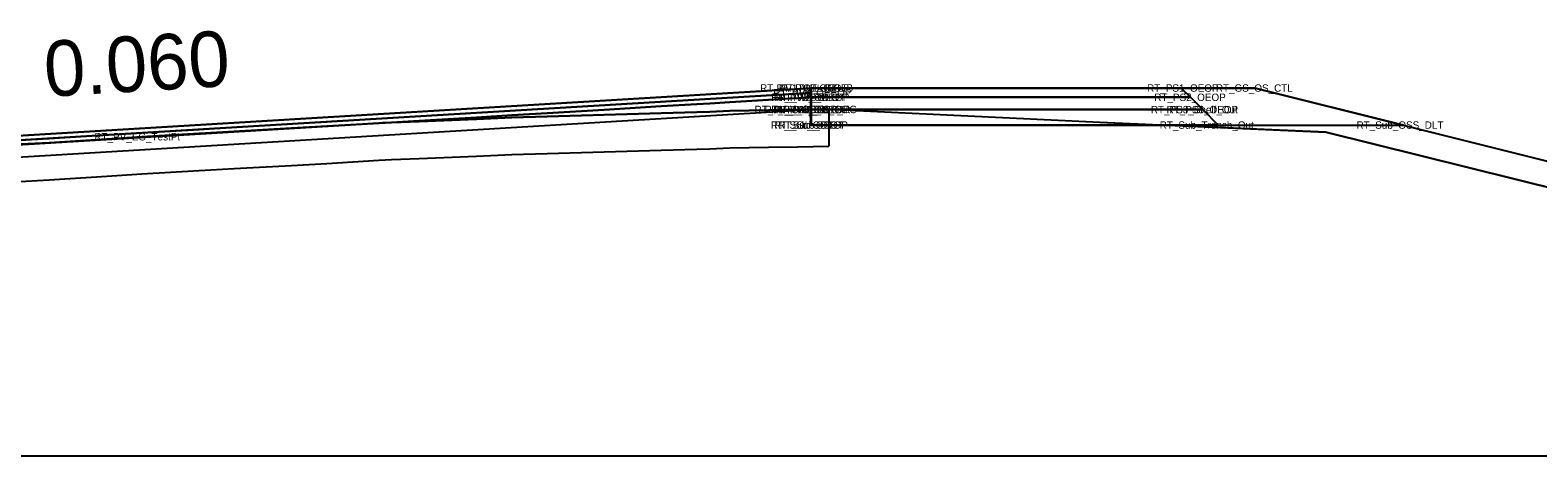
# Model space of a CAD drawing. Extents: x 2177029 to 2201446, y 59897 to 78390.
# Drawn here: x 2199287.63 to 2199328.38, y 68407.31 to 68418.81 of the extents above; entities that cross this region are included whole.
import ezdxf

# ---------------------------------------------------------------- set-up
doc = ezdxf.new("R2010")
doc.units = 0
for name, color, linetype in [('Exist Cross Section Cell', 7, 'Continuous'), ('Exist PHM Roadway Shape', 7, 'Continuous'), ('Exist XS Ground Line', 7, 'Continuous'), ('Old_Level_11', 7, 'Continuous'), ('Prop CMT Conc Surface', 7, 'Continuous'), ('Prop CMT Concrete Structures', 7, 'Continuous'), ('Prop CMT Guardrail Graphics', 7, 'Continuous'), ('Prop CMT Pvmt Course 1', 7, 'Continuous'), ('Prop CMT Pvmt Course 1 CG', 7, 'Continuous'), ('Prop CMT Pvmt Course 2', 7, 'Continuous'), ('Prop CMT Pvmt Course 2 CG', 7, 'Continuous'), ('Prop CMT Pvmt Course 3', 7, 'Continuous'), ('Prop CMT Pvmt Course 4', 7, 'Continuous'), ('Prop CMT Pvmt Surface', 7, 'Continuous'), ('Prop CMT Pvmt Wedge Surface 1', 7, 'Continuous'), ('Prop CMT Slope Grass', 7, 'Continuous'), ('Prop CMT Subgrade Earthwork', 7, 'Continuous'), ('Prop Hatching', 7, 'Continuous'), ('Prop XS Side Slope Text', 7, 'Continuous'), ('Scratch_Level_0', 7, 'Continuous'), ('Scratch_Level_9', 7, 'Continuous')]:
    doc.layers.add(name, color=color, linetype=linetype)

msp = doc.modelspace()

# ---------------------------------------------------------------- linework, layer by layer
at = {"layer": 'Exist Cross Section Cell'}
msp.add_line((2199242.732, 68407.31), (2199442.732, 68407.31), dxfattribs=at)
at = {"layer": 'Exist XS Ground Line'}
msp.add_lwpolyline([(2199287.202, 68415.715), (2199288.148, 68415.768), (2199289.7, 68415.866), (2199290.648, 68415.925), (2199292.198, 68416.014), (2199293.148, 68416.068), (2199294.696, 68416.156), (2199295.648, 68416.21), (2199297.055, 68416.295), (2199297.399, 68416.31), (2199298.148, 68416.341), (2199299.692, 68416.404), (2199300.649, 68416.447), (2199301.607, 68416.475), (2199303.148, 68416.521), (2199304.687, 68416.569), (2199305.649, 68416.594), (2199305.997, 68416.605), (2199306.539, 68416.631), (2199307.585, 68416.643), (2199308.372, 68416.658), (2199309.219, 68416.677), (2199316.544, 68416.321), (2199322.648, 68416.052), (2199330.377, 68414.132)], dxfattribs=at)
at = {"layer": 'Prop CMT Conc Surface'}
for points in [[(2199272.732, 68414.959), (2199308.733, 68417.119)], [(2199308.733, 68416.994), (2199308.733, 68417.244)], [(2199308.733, 68417.119), (2199308.733, 68416.994), (2199308.733, 68416.994)]]:
    msp.add_lwpolyline(points, dxfattribs=at)
at = {"layer": 'Prop CMT Concrete Structures'}
for p, q in [((2199272.732, 68415.084), (2199308.733, 68417.244)), ((2199308.733, 68417.244), (2199308.74, 68417.244)), ((2199308.74, 68417.244), (2199308.742, 68417.244))]:
    msp.add_line(p, q, dxfattribs=at)
at = {"layer": 'Prop CMT Guardrail Graphics'}
for points in [[(2199308.733, 68416.66), (2199308.733, 68417.244)], [(2199272.732, 68414.5), (2199308.733, 68416.66)]]:
    msp.add_lwpolyline(points, dxfattribs=at)
at = {"layer": 'Prop CMT Pvmt Course 1'}
for points in [[(2199308.733, 68416.666), (2199308.372, 68416.658), (2199308.149, 68416.661), (2199307.585, 68416.643), (2199306.539, 68416.631), (2199305.997, 68416.605), (2199305.649, 68416.594), (2199304.687, 68416.569), (2199303.148, 68416.521), (2199301.607, 68416.475), (2199300.649, 68416.447), (2199299.692, 68416.404), (2199298.148, 68416.341), (2199297.399, 68416.31), (2199297.178, 68416.301), (2199297.157, 68416.3)], [(2199297.178, 68416.301), (2199297.399, 68416.314), (2199298.148, 68416.359), (2199299.692, 68416.452), (2199300.649, 68416.509), (2199301.607, 68416.567), (2199303.148, 68416.659), (2199304.687, 68416.752), (2199305.649, 68416.809), (2199305.997, 68416.83), (2199306.539, 68416.863), (2199307.585, 68416.926), (2199308.149, 68416.959), (2199308.372, 68416.973), (2199308.733, 68416.994)], [(2199308.733, 68416.994), (2199308.733, 68416.666)], [(2199297.157, 68416.3), (2199297.178, 68416.301)]]:
    msp.add_lwpolyline(points, dxfattribs=at)
at = {"layer": 'Prop CMT Pvmt Course 1 CG'}
for points in [[(2199308.742, 68416.661), (2199319.326, 68416.661)], [(2199308.742, 68416.244), (2199308.742, 68416.661)], [(2199319.326, 68416.661), (2199319.326, 68416.661)], [(2199319.326, 68416.661), (2199319.742, 68416.244)], [(2199319.742, 68416.244), (2199308.742, 68416.244)]]:
    msp.add_lwpolyline(points, dxfattribs=at)
at = {"layer": 'Prop CMT Pvmt Course 2'}
for points in [[(2199308.733, 68416.66), (2199308.742, 68416.661)], [(2199308.733, 68416.244), (2199308.733, 68416.66)], [(2199308.733, 68416.66), (2199308.733, 68416.66), (2199308.733, 68416.244), (2199308.733, 68416.244)], [(2199308.733, 68416.244), (2199308.733, 68416.66)], [(2199308.742, 68416.661), (2199308.742, 68416.244)], [(2199308.742, 68416.244), (2199308.733, 68416.244)]]:
    msp.add_lwpolyline(points, dxfattribs=at)
at = {"layer": 'Prop CMT Pvmt Course 2 CG'}
for points in [[(2199272.732, 68415.084), (2199308.733, 68417.244)], [(2199308.733, 68417.119), (2199272.732, 68414.959)], [(2199308.733, 68417.244), (2199308.742, 68417.244)], [(2199308.733, 68416.994), (2199308.733, 68417.244)], [(2199308.733, 68417.244), (2199308.733, 68416.994), (2199308.733, 68416.994), (2199308.733, 68417.119)], [(2199308.742, 68417.244), (2199308.742, 68416.994)], [(2199308.742, 68416.994), (2199308.733, 68416.994)]]:
    msp.add_lwpolyline(points, dxfattribs=at)
at = {"layer": 'Prop CMT Pvmt Course 3'}
for points in [[(2199308.733, 68416.244), (2199308.717, 68416.665)], [(2199308.733, 68416.244), (2199308.742, 68416.244)], [(2199308.733, 68416.244), (2199308.733, 68416.244)], [(2199308.742, 68416.244), (2199319.742, 68416.244)], [(2199319.742, 68416.244), (2199324.742, 68416.244)]]:
    msp.add_lwpolyline(points, dxfattribs=at)
at = {"layer": 'Prop CMT Pvmt Course 4'}
msp.add_lwpolyline([(2199308.742, 68417.244), (2199318.742, 68417.244)], dxfattribs=at)
at = {"layer": 'Prop CMT Pvmt Surface'}
for points in [[(2199287.202, 68415.828), (2199288.148, 68415.884), (2199289.7, 68415.977), (2199290.648, 68416.034), (2199292.198, 68416.127), (2199293.148, 68416.184), (2199294.696, 68416.277), (2199295.648, 68416.334), (2199296.612, 68416.392), (2199296.897, 68416.409), (2199297.055, 68416.419), (2199297.178, 68416.426), (2199297.399, 68416.439), (2199298.148, 68416.484), (2199299.692, 68416.577), (2199300.649, 68416.634), (2199301.607, 68416.692), (2199303.148, 68416.784), (2199304.687, 68416.877), (2199305.649, 68416.934), (2199305.997, 68416.955), (2199306.539, 68416.988), (2199307.585, 68417.051), (2199308.149, 68417.084), (2199308.372, 68417.098), (2199308.733, 68417.119)], [(2199308.733, 68417.119), (2199308.733, 68416.994)], [(2199308.733, 68416.994), (2199308.372, 68416.973), (2199308.149, 68416.959), (2199307.585, 68416.926), (2199306.539, 68416.863), (2199305.997, 68416.83), (2199305.649, 68416.809), (2199304.687, 68416.752), (2199303.148, 68416.659), (2199301.607, 68416.567), (2199300.649, 68416.509), (2199299.692, 68416.452), (2199298.148, 68416.359), (2199297.399, 68416.314), (2199297.178, 68416.301), (2199297.157, 68416.3), (2199297.055, 68416.295), (2199296.897, 68416.286), (2199296.612, 68416.269), (2199295.648, 68416.21), (2199294.696, 68416.156), (2199293.148, 68416.068), (2199292.198, 68416.014), (2199290.648, 68415.925), (2199289.7, 68415.866), (2199288.148, 68415.768), (2199287.202, 68415.715)]]:
    msp.add_lwpolyline(points, dxfattribs=at)
at = {"layer": 'Prop CMT Pvmt Wedge Surface 1'}
for p, q in [((2199309.22, 68416.677), (2199309.22, 68415.677)), ((2199298.148, 68415.341), (2199299.692, 68415.404)), ((2199299.692, 68415.404), (2199300.649, 68415.447)), ((2199300.649, 68415.447), (2199301.607, 68415.475)), ((2199301.607, 68415.475), (2199303.148, 68415.521)), ((2199303.148, 68415.521), (2199304.687, 68415.569)), ((2199304.687, 68415.569), (2199305.649, 68415.594)), ((2199305.649, 68415.594), (2199305.997, 68415.605)), ((2199305.997, 68415.605), (2199306.539, 68415.631)), ((2199306.539, 68415.631), (2199307.585, 68415.643)), ((2199307.585, 68415.643), (2199308.372, 68415.658)), ((2199308.372, 68415.658), (2199309.219, 68415.677)), ((2199290.648, 68414.925), (2199292.198, 68415.014)), ((2199292.198, 68415.014), (2199293.148, 68415.068)), ((2199293.148, 68415.068), (2199294.696, 68415.156)), ((2199294.696, 68415.156), (2199295.648, 68415.21)), ((2199295.648, 68415.21), (2199297.055, 68415.295)), ((2199297.055, 68415.295), (2199297.399, 68415.31)), ((2199297.399, 68415.31), (2199298.148, 68415.341)), ((2199287.202, 68414.715), (2199288.148, 68414.768)), ((2199288.148, 68414.768), (2199289.7, 68414.866)), ((2199289.7, 68414.866), (2199290.648, 68414.925))]:
    msp.add_line(p, q, dxfattribs=at)
at = {"layer": 'Prop CMT Slope Grass'}
for points in [[(2199308.733, 68416.66), (2199308.733, 68416.994)], [(2199308.733, 68416.994), (2199308.742, 68416.994)], [(2199308.733, 68416.66), (2199308.733, 68416.66), (2199308.733, 68416.994), (2199308.733, 68416.994)], [(2199308.733, 68416.994), (2199308.733, 68416.66)], [(2199308.742, 68416.661), (2199308.733, 68416.66)], [(2199308.742, 68416.994), (2199308.742, 68416.661)]]:
    msp.add_lwpolyline(points, dxfattribs=at)
at = {"layer": 'Prop CMT Subgrade Earthwork'}
for points in [[(2199308.733, 68416.994), (2199308.733, 68417.244)], [(2199272.732, 68414.834), (2199308.733, 68416.994)]]:
    msp.add_lwpolyline(points, dxfattribs=at)
at = {"layer": 'Prop Hatching'}
msp.add_lwpolyline([(2199318.742, 68417.244), (2199320.742, 68417.244), (2199349.678, 68410.01)], dxfattribs=at)
at = {"layer": 'Prop XS Side Slope Text'}
msp.add_lwpolyline([(2199287.202, 68415.715), (2199288.148, 68415.768), (2199289.7, 68415.866), (2199290.648, 68415.925), (2199292.198, 68416.014), (2199293.148, 68416.068), (2199294.696, 68416.156), (2199295.648, 68416.21), (2199297.055, 68416.295), (2199297.399, 68416.31), (2199298.148, 68416.341), (2199299.692, 68416.404), (2199300.649, 68416.447), (2199301.607, 68416.475), (2199303.148, 68416.521), (2199304.687, 68416.569), (2199305.649, 68416.594), (2199305.997, 68416.605), (2199306.539, 68416.631), (2199307.585, 68416.643), (2199308.372, 68416.658), (2199308.717, 68416.666), (2199309.219, 68416.677), (2199316.544, 68416.321), (2199318.281, 68416.244), (2199319.742, 68416.244), (2199324.742, 68416.244), (2199320.742, 68417.244), (2199318.742, 68417.244), (2199308.742, 68417.244), (2199272.732, 68415.084)], dxfattribs=at)
for points in [[(2199316.544, 68416.321), (2199318.281, 68416.244), (2199308.733, 68416.244), (2199308.717, 68416.666), (2199309.219, 68416.677)], [(2199324.742, 68416.244), (2199342.814, 68411.726), (2199341.271, 68411.537), (2199331.424, 68413.883), (2199330.377, 68414.132), (2199322.648, 68416.052), (2199318.281, 68416.244), (2199319.742, 68416.244)]]:
    msp.add_lwpolyline(points, close=True, dxfattribs=at)
at = {"layer": 'Scratch_Level_0'}
for points in [[(2199308.742, 68416.994), (2199318.992, 68416.994), (2199319.326, 68416.661)], [(2199308.742, 68416.661), (2199308.742, 68416.994)], [(2199319.326, 68416.661), (2199308.742, 68416.661)]]:
    msp.add_lwpolyline(points, dxfattribs=at)
at = {"layer": 'Scratch_Level_9'}
for points in [[(2199308.742, 68417.244), (2199318.742, 68417.244), (2199318.992, 68416.994)], [(2199308.742, 68416.994), (2199308.742, 68417.244)], [(2199318.992, 68416.994), (2199308.742, 68416.994)]]:
    msp.add_lwpolyline(points, dxfattribs=at)

# ---------------------------------------------------------------- texts
at = {"layer": 'Exist PHM Roadway Shape'}
for s, p in [('RT_PV1_OTL SE LB', (2199307.359, 68417.144)), ('RT_PV2_OEEOP', (2199307.659, 68416.894)), ('RT_PV1_OEEOP', (2199307.715, 68417.019)), ('RT_PV2_OEOT', (2199307.745, 68416.894)), ('RT_PV1_OEOT', (2199307.802, 68417.144)), ('RT_PV2_OTL', (2199307.852, 68416.894)), ('RT_PV1_OTL', (2199307.909, 68417.144)), ('RT_PS1_OEOP', (2199317.817, 68417.144)), ('RT_PS2_OEOP', (2199318.011, 68416.894)), ('RT_GS_OS_CTL', (2199319.674, 68417.144)), ('RT_PV_Sub_Tie_Out', (2199307.207, 68416.565)), ('RT_PV_OEEOP_EG', (2199307.482, 68416.566)), ('RT_PV3_OEEOP', (2199307.659, 68416.56)), ('RT_PV3_OEOT', (2199307.745, 68416.56)), ('RT_PV3_OTL', (2199307.852, 68416.561)), ('RT_PS3_Shelf_Out', (2199317.919, 68416.561)), ('RT_PS3_OEOP', (2199318.344, 68416.561)), ('RT_Sub_OEEOP', (2199307.649, 68416.144)), ('RT_Sub_OEOT', (2199307.736, 68416.144)), ('RT_Sub_OTL', (2199307.843, 68416.144)), ('RT_Sub_Trench_Out', (2199318.158, 68416.144)), ('RT_Sub_OSS_DLT', (2199323.477, 68416.144)), ('RT_PV_EG_TestPt', (2199289.368, 68415.829))]:
    msp.add_text(s, height=0.2, dxfattribs=at).set_placement(p)
at = {"layer": 'Old_Level_11'}
msp.add_text('0.060', height=1.5, rotation=3.4336, dxfattribs=at).set_placement((2199288.052, 68417.005))

doc.saveas('drawing.dxf')
